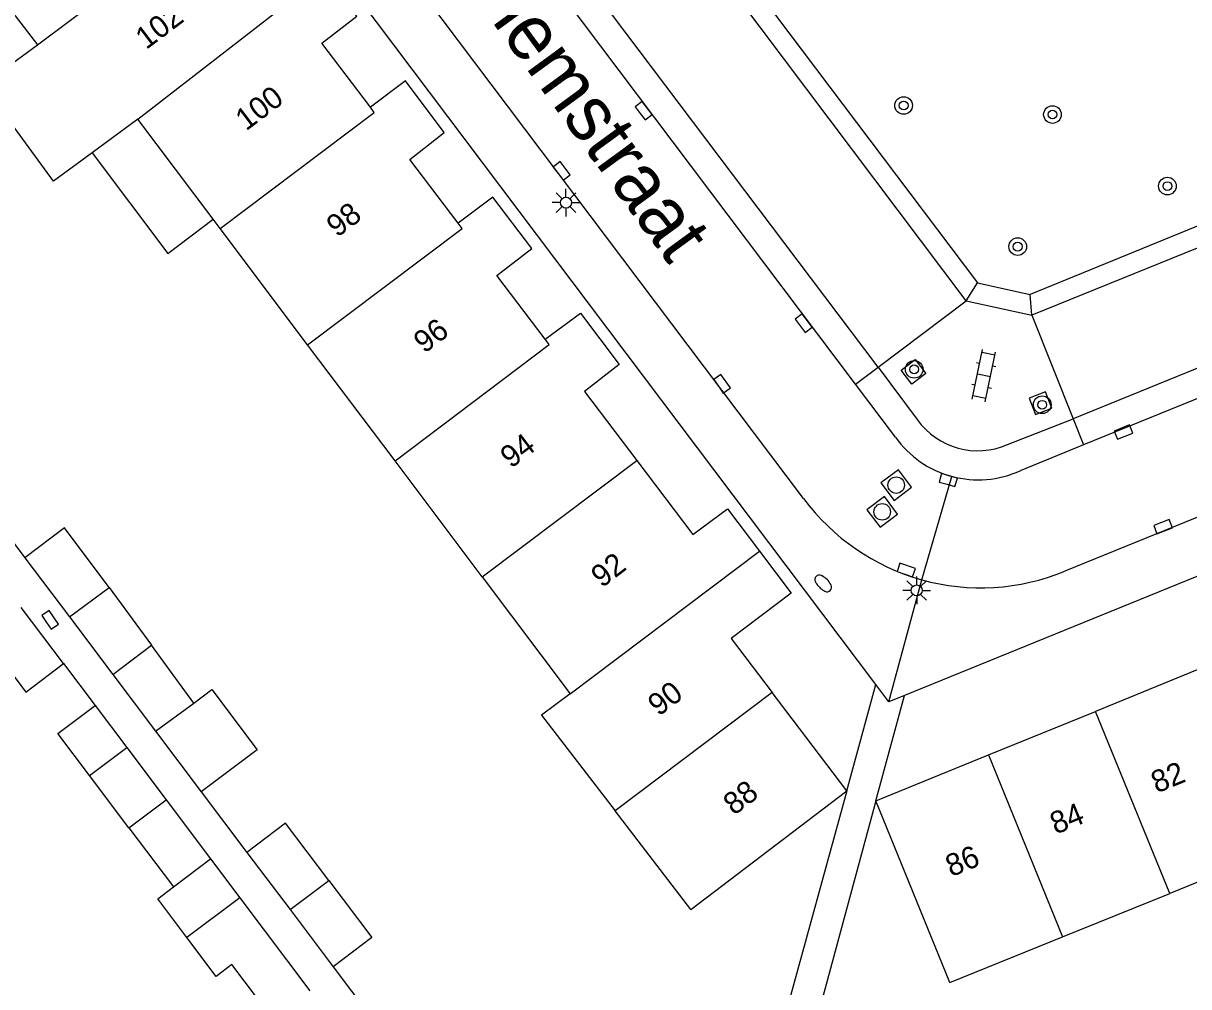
# Model space of a CAD drawing. Extents: x 128000 to 131008, y 398996 to 402500.
# Drawn here: x 128295 to 128347.9, y 399933.9 to 399977.7 of the extents above; entities that cross this region are included whole.
import ezdxf

# ---------------------------------------------------------------- set-up
doc = ezdxf.new("R2010")
doc.units = 0
for name, color, linetype in [('gg-afsc-erfafscheiding', 7, 'Continuous'), ('gg-afsc-hekwerk', 7, 'Continuous'), ('gg-anno-huisnummerreeks BGT', 7, 'Continuous'), ('gg-anno-openbare ruimte label', 7, 'Continuous'), ('gg-bbg-gedigitaliseerde bebouwing', 7, 'Continuous'), ('gg-bbg-gedigitaliseerde bijgebouw', 7, 'Continuous'), ('gg-bbg-hoofdgebouw', 7, 'Continuous'), ('gg-bbg-luifel en loopbrug', 7, 'Continuous'), ('gg-bbg-tussenscheiding', 7, 'Continuous'), ('gg-knt-verharding', 7, 'Continuous'), ('gg-knt-verharding nz', 7, 'Continuous'), ('gt-grn-groengrens', 7, 'Continuous'), ('gt-grn-weggrens', 7, 'Continuous'), ('gt-symb-boom', 7, 'Continuous'), ('gt-symb-brandkraan', 7, 'Continuous'), ('gt-symb-klinker verharding', 7, 'Continuous'), ('gt-symb-kolk', 7, 'Continuous'), ('gt-symb-lichtmast', 7, 'Continuous'), ('gt-symb-rioolschacht', 7, 'Continuous')]:
    doc.layers.add(name, color=color, linetype=linetype)

# ---------------------------------------------------------------- blocks, each defined once
blk = doc.blocks.new('gt0-BOOM')
at = {"layer": 'gt-symb-boom'}
for radius in [0.4, 0.2]:
    blk.add_circle((0, 0), radius, dxfattribs=at)
blk = doc.blocks.new('gt0-KL1')
at = {"layer": 'gt-symb-klinker verharding'}
for p, q in [((-1.15, 0.3), (1.15, 0.3)), ((-1, -0.3), (-1, 0.3)), ((-0.5, 0.3), (-0.5, 0.45)), ((0, -0.3), (0, 0.3)), ((0.5, 0.3), (0.5, 0.45)), ((1, -0.3), (1, 0.3)), ((-1.15, -0.3), (1.15, -0.3)), ((-0.5, -0.45), (-0.5, -0.3)), ((0.5, -0.45), (0.5, -0.3))]:
    blk.add_line(p, q, dxfattribs=at)
blk = doc.blocks.new('gt0-RS')
at = {"layer": 'gt-symb-rioolschacht'}
blk.add_lwpolyline([(-0.5, -0.5), (0.5, -0.5), (0.5, 0.5), (-0.5, 0.5)], close=True, dxfattribs=at)
blk.add_circle((0, 0), 0.375, dxfattribs=at)
blk = doc.blocks.new('gt0-KOLK')
at = {"layer": 'gt-symb-kolk'}
blk.add_lwpolyline([(0, 0), (0.375, 0), (0.375, 0.4), (-0.375, 0.4), (-0.375, 0), (0, 0)], dxfattribs=at)
blk = doc.blocks.new('gt0-LMAST')
at = {"layer": 'gt-symb-lichtmast'}
for p, q in [((-0.005, 0.246), (-0.005, 0.621)), ((-0.182, 0.173), (-0.447, 0.438)), ((0.172, 0.173), (0.437, 0.438)), ((-0.255, -0.004), (-0.63, -0.004)), ((-0.182, -0.181), (-0.447, -0.446)), ((-0.005, -0.254), (-0.005, -0.629)), ((0.437, -0.446), (0.172, -0.181)), ((0.245, -0.004), (0.62, -0.004))]:
    blk.add_line(p, q, dxfattribs=at)
blk.add_circle((-0.005, -0.004), 0.25, dxfattribs=at)
blk = doc.blocks.new('gt0-BR')
at = {"layer": 'gt-symb-brandkraan'}
for centre, radius, start, end in [((-0.244, 0), 0.206, 107.5669, 252.4331), ((0.599, -2.664), 3, 106.892, 107.5669), ((0, -0.691), 0.938, 73.108, 106.892), ((-0.599, -2.664), 3, 72.4331, 73.108), ((0.244, 0), 0.206, 287.567, 72.4331), ((0.599, 2.664), 3, 252.4331, 253.108), ((0, 0.691), 0.938, 253.108, 286.8921), ((-0.599, 2.664), 3, 286.8921, 287.567)]:
    blk.add_arc(centre, radius, start, end, dxfattribs=at)

msp = doc.modelspace()

# ---------------------------------------------------------------- linework, layer by layer
at = {"layer": 'gg-afsc-erfafscheiding'}
for p, q in [((128293.023, 399956.087), (128295.043, 399953.41)), ((128296.8, 399948.605), (128298.236, 399946.699)), ((128332.363, 399942.836), (128333.671, 399947.66)), ((128333.679, 399942.379), (128334.977, 399947.164)), ((128303.049, 399942.789), (128305.123, 399940.037)), ((128332.363, 399942.836), (128326.088, 399920.077)), ((128333.679, 399942.379), (128327.524, 399919.681))]:
    msp.add_line(p, q, dxfattribs=at)
msp.add_lwpolyline([(128309.035, 399934.845), (128320.778, 399919.258), (128322.342, 399918.827)], dxfattribs=at)
at = {"layer": 'gg-afsc-hekwerk'}
for p, q in [((128322.848, 399986.372), (128338.285, 399965.887)), ((128338.285, 399965.887), (128340.681, 399965.354))]:
    msp.add_line(p, q, dxfattribs=at)
msp.add_lwpolyline([(128375.277, 399979.585), (128363.027, 399974.495), (128340.681, 399965.354)], dxfattribs=at)
at = {"layer": 'gg-bbg-gedigitaliseerde bebouwing'}
for p, q in [((128294.003, 399978.812), (128295.61, 399976.686)), ((128293.132, 399974.869), (128295.61, 399976.686)), ((128300.176, 399973.313), (128298.101, 399971.791)), ((128303.592, 399968.773), (128300.176, 399973.313)), ((128303.907, 399968.353), (128303.592, 399968.773)), ((128307.879, 399963.073), (128303.907, 399968.353)), ((128311.846, 399957.801), (128307.879, 399963.073)), ((128315.806, 399952.538), (128311.846, 399957.801)), ((128315.806, 399952.538), (128319.793, 399947.239)), ((128325.272, 399937.441), (128321.835, 399941.92)), ((128351.634, 399940.047), (128347.018, 399938.175)), ((128342.154, 399936.202), (128347.018, 399938.175)), ((128337.038, 399934.126), (128342.154, 399936.202))]:
    msp.add_line(p, q, dxfattribs=at)
for points in [[(128298.101, 399971.791), (128296.337, 399970.498), (128293.132, 399974.869)], [(128319.793, 399947.239), (128318.5, 399946.265), (128321.835, 399941.92)]]:
    msp.add_lwpolyline(points, dxfattribs=at)
at = {"layer": 'gg-bbg-gedigitaliseerde bijgebouw'}
for p, q in [((128297.063, 399950.732), (128298.871, 399952.058)), ((128298.871, 399952.058), (128300.793, 399949.437)), ((128296.8, 399948.605), (128294.876, 399951.159)), ((128297.063, 399950.732), (128299.039, 399948.11)), ((128302.715, 399946.816), (128300.793, 399949.437)), ((128299.039, 399948.11), (128300.975, 399945.54)), ((128300.975, 399945.54), (128303.049, 399942.789)), ((128297.983, 399943.52), (128299.672, 399944.792)), ((128299.672, 399944.792), (128301.457, 399942.422)), ((128299.768, 399941.15), (128297.983, 399943.52)), ((128301.457, 399942.422), (128303.476, 399939.743)), ((128299.768, 399941.15), (128301.787, 399938.471)), ((128305.123, 399940.037), (128307.079, 399937.441)), ((128301.787, 399938.471), (128303.476, 399939.743)), ((128304.803, 399937.981), (128302.403, 399936.172)), ((128304.803, 399937.981), (128307.985, 399933.756)), ((128307.079, 399937.441), (128309.035, 399934.845))]:
    msp.add_line(p, q, dxfattribs=at)
for points in [[(128293.14, 399949.894), (128295.086, 399947.313), (128296.8, 399948.605)], [(128302.715, 399946.816), (128303.527, 399947.428), (128305.583, 399944.696), (128303.049, 399942.789)], [(128308.835, 399938.765), (128306.879, 399941.361), (128305.123, 399940.037)], [(128308.835, 399938.765), (128310.791, 399936.169), (128309.035, 399934.845)], [(128306.296, 399932.484), (128304.442, 399934.946), (128303.731, 399934.41), (128302.403, 399936.172)]]:
    msp.add_lwpolyline(points, dxfattribs=at)
at = {"layer": 'gg-bbg-hoofdgebouw'}
for p, q in [((128348.267, 399948.317), (128343.653, 399946.438)), ((128332.363, 399942.836), (128328.97, 399947.296)), ((128338.794, 399944.461), (128343.653, 399946.438)), ((128333.679, 399942.379), (128338.794, 399944.461)), ((128325.272, 399937.441), (128332.363, 399942.836)), ((128337.038, 399934.126), (128333.679, 399942.379))]:
    msp.add_line(p, q, dxfattribs=at)
for points in [[(128310.727, 399973.865), (128308.53, 399976.768), (128310.114, 399977.998), (128308.671, 399979.917)], [(128314.71, 399968.591), (128312.518, 399971.48), (128314.08, 399972.716), (128312.323, 399975.057), (128310.727, 399973.865)], [(128318.658, 399963.331), (128316.473, 399966.218), (128318.06, 399967.444), (128316.284, 399969.782), (128314.71, 399968.591)], [(128318.658, 399963.331), (128320.262, 399964.507), (128322.018, 399962.187), (128320.441, 399960.952), (128322.819, 399957.822)], [(128322.819, 399957.822), (128325.373, 399954.464), (128326.944, 399955.632), (128328.387, 399953.715)], [(128328.387, 399953.715), (128329.83, 399951.797), (128327.102, 399949.752), (128328.97, 399947.296)]]:
    msp.add_lwpolyline(points, dxfattribs=at)
at = {"layer": 'gg-bbg-luifel en loopbrug'}
for p, q in [((128295.043, 399953.41), (128297.063, 399950.732)), ((128298.236, 399946.699), (128299.672, 399944.792)), ((128303.476, 399939.743), (128304.803, 399937.981))]:
    msp.add_line(p, q, dxfattribs=at)
for points in [[(128298.101, 399971.791), (128301.536, 399967.226), (128303.592, 399968.773)], [(128298.871, 399952.058), (128296.837, 399954.76), (128295.043, 399953.41)], [(128297.983, 399943.52), (128296.547, 399945.426), (128298.236, 399946.699)], [(128302.403, 399936.172), (128301.075, 399937.934), (128301.787, 399938.471)]]:
    msp.add_lwpolyline(points, dxfattribs=at)
at = {"layer": 'gg-bbg-tussenscheiding'}
for p, q in [((128295.61, 399976.686), (128302.783, 399982.074)), ((128300.176, 399973.313), (128308.671, 399979.917)), ((128315.806, 399952.538), (128322.819, 399957.822)), ((128319.793, 399947.239), (128328.387, 399953.715)), ((128299.039, 399948.11), (128300.793, 399949.437)), ((128328.97, 399947.296), (128321.835, 399941.92)), ((128300.975, 399945.54), (128302.715, 399946.816)), ((128347.018, 399938.175), (128343.653, 399946.438)), ((128338.794, 399944.461), (128342.154, 399936.202)), ((128299.768, 399941.15), (128301.457, 399942.422)), ((128307.079, 399937.441), (128308.835, 399938.765))]:
    msp.add_line(p, q, dxfattribs=at)
for points in [[(128303.907, 399968.353), (128310.907, 399973.625), (128310.727, 399973.865)], [(128307.879, 399963.073), (128314.89, 399968.351), (128314.71, 399968.591)], [(128311.846, 399957.801), (128318.838, 399963.091), (128318.658, 399963.331)]]:
    msp.add_lwpolyline(points, dxfattribs=at)
at = {"layer": 'gg-knt-verharding'}
for p, q in [((128333.671, 399947.66), (128304.273, 399986.667)), ((128337.78, 399965.077), (128321.907, 399986.141)), ((128332.756, 399961.288), (128316.897, 399982.323)), ((128330.392, 399956.102), (128311.105, 399981.684)), ((128375.471, 399971.694), (128343.098, 399958.528)), ((128390.737, 399969.854), (128334.977, 399947.164)), ((128377.519, 399967.142), (128342.255, 399952.796)), ((128333.781, 399962.06), (128337.78, 399965.077)), ((128337.78, 399965.077), (128340.758, 399964.415)), ((128340.758, 399964.415), (128342.625, 399959.719)), ((128333.781, 399962.06), (128335.557, 399959.679)), ((128334.57, 399958.883), (128332.756, 399961.288)), ((128339.653, 399958.549), (128342.625, 399959.719)), ((128343.098, 399958.528), (128340.228, 399957.361)), ((128334.263, 399946.874), (128333.671, 399947.66)), ((128334.977, 399947.164), (128334.263, 399946.874))]:
    msp.add_line(p, q, dxfattribs=at)
for points in [[(128376.797, 399973.608), (128374.922, 399978.266), (128340.758, 399964.415)], [(128334.819, 399961.929), (128335.458, 399962.411), (128335.94, 399961.772), (128335.301, 399961.29), (128334.819, 399961.929)], [(128340.925, 399959.905), (128341.669, 399960.2), (128341.373, 399960.944), (128340.629, 399960.649), (128340.925, 399959.905)]]:
    msp.add_lwpolyline(points, dxfattribs=at)
for centre, radius, start, end in [((128338.299, 399961.631), 3.366, 215.4375, 293.7164), ((128338.316, 399961.53), 4.587, 215.2499, 254.9408), ((128338.316, 399961.527), 4.583, 254.9235, 294.6527), ((128338.444, 399962.061), 10.017, 216.5017, 254.4342), ((128338.445, 399962.063), 10.019, 254.4314, 292.3491)]:
    msp.add_arc(centre, radius, start, end, dxfattribs=at)
at = {"layer": 'gg-knt-verharding nz'}
for p, q in [((128333.781, 399962.06), (128317.911, 399983.095)), ((128376.797, 399973.608), (128342.625, 399959.719))]:
    msp.add_line(p, q, dxfattribs=at)
at = {"layer": 'gt-grn-groengrens'}
for p, q in [((128337.78, 399965.077), (128338.285, 399965.887)), ((128340.758, 399964.415), (128340.681, 399965.354))]:
    msp.add_line(p, q, dxfattribs=at)
at = {"layer": 'gt-grn-weggrens'}
for p, q in [((128332.756, 399961.288), (128333.781, 399962.06)), ((128342.625, 399959.719), (128343.098, 399958.528)), ((128335.756, 399952.411), (128337.124, 399957.101)), ((128334.263, 399946.874), (128335.756, 399952.411))]:
    msp.add_line(p, q, dxfattribs=at)

# ---------------------------------------------------------------- block references
at = {"layer": 'gt-symb-boom'}
for p in [(128334.935, 399973.936), (128341.692, 399973.526), (128346.911, 399970.278), (128340.114, 399967.531), (128335.415, 399961.96), (128341.227, 399960.354)]:
    msp.add_blockref('gt0-BOOM', p, dxfattribs=at)
at = {"layer": 'gt-symb-brandkraan', "rotation": -44.51376743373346}
msp.add_blockref('gt0-BR', (128331.284, 399952.244), dxfattribs=at)
at = {"layer": 'gt-symb-klinker verharding', "rotation": 78.34159837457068}
msp.add_blockref('gt0-KL1', (128338.579, 399961.679), dxfattribs=at)
at = {"layer": 'gt-symb-kolk'}
for p, rotation in [((128322.98, 399973.577), -52.4314079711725), ((128319.254, 399970.846), -52.4314079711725), ((128330.241, 399963.939), -53.049872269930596), ((128326.529, 399961.192), -54.68878656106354), ((128344.997, 399958.927), 22.33338843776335), ((128336.906, 399956.743), -15.843082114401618), ((128346.784, 399954.637), 21.28016631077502), ((128334.991, 399952.66), -19.141373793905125), ((128296.027, 399950.477), -55.10187643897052)]:
    msp.add_blockref('gt0-KOLK', p, dxfattribs=dict(at, rotation=rotation))
at = {"layer": 'gt-symb-lichtmast'}
for p in [(128319.611, 399969.533), (128335.535, 399951.93)]:
    msp.add_blockref('gt0-LMAST', p, dxfattribs=at)
at = {"layer": 'gt-symb-rioolschacht', "rotation": -53.004102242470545}
for p in [(128334.599, 399956.707), (128333.964, 399955.493)]:
    msp.add_blockref('gt0-RS', p, dxfattribs=at)

# ---------------------------------------------------------------- texts
at = {"layer": 'gg-anno-huisnummerreeks BGT'}
for s, rotation, p in [('102', 37, (128300.55, 399976.449)), ('100', 37.1, (128305.087, 399972.758)), ('98', 37.2, (128309.222, 399967.92)), ('96', 37.1, (128313.177, 399962.656)), ('94', 37.2, (128317.113, 399957.437)), ('92', 37.2, (128321.234, 399952.016)), ('90', 37.2, (128323.813, 399946.186)), ('82', 22.2, (128346.428, 399942.708)), ('88', 37.2, (128327.234, 399941.688)), ('84', 22.2, (128341.839, 399940.84)), ('86', 22.2, (128337.096, 399938.91))]:
    msp.add_text(s, height=1, rotation=rotation, dxfattribs=at).set_placement(p)
at = {"layer": 'gg-anno-openbare ruimte label'}
msp.add_text('Lochemstraat', height=2.5, rotation=306.1, dxfattribs=at).set_placement((128312.375, 399983.037))

doc.saveas('drawing.dxf')
